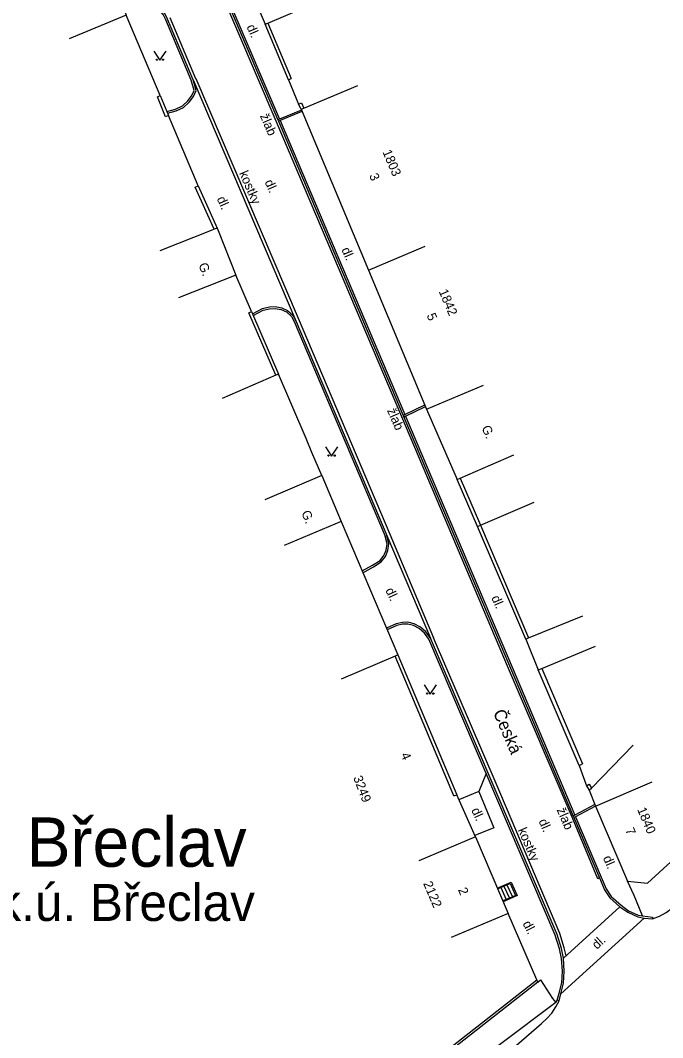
# Model space of a CAD drawing. Extents: x -584400 to -581602, y -1210894 to -1208793.
# Drawn here: x -582418.7 to -582366.6, y -1209415.4 to -1209333 of the extents above; entities that cross this region are included whole.
import ezdxf

# ---------------------------------------------------------------- set-up
doc = ezdxf.new("R2010")
doc.units = 0
for name, color, linetype in [('BUDOVY_MĚŘ', 7, 'Continuous'), ('NÁZEV_K_Ú', 7, 'Continuous'), ('NÁZVY_SÍDEL_JEDNOTKY', 7, 'Continuous'), ('NÁZVY_ULIC_TOK_SMĚR', 7, 'Continuous'), ('POMOC_POPIS', 7, 'Continuous'), ('ROZHRANÍ_PLOCH', 7, 'Continuous'), ('ZN_DOPLŇKOVÉ', 7, 'Continuous'), ('ZN_KULTUR', 7, 'Continuous'), ('Č_POPIS_EVID', 7, 'Continuous')]:
    doc.layers.add(name, color=color, linetype=linetype)

msp = doc.modelspace()

# ---------------------------------------------------------------- linework, layer by layer
at = {"layer": 'BUDOVY_MĚŘ'}
for points in [[(-582412.79, -1209326.1), (-582410.12, -1209332.55), (-582414.74, -1209334.46)], [(-582400.66, -1209329.05), (-582398.85, -1209333.29), (-582398.62, -1209333.19), (-582394.25, -1209331.33)], [(-582395.93, -1209340.18), (-582395.7, -1209340.08), (-582391.32, -1209338.25)], [(-582395.93, -1209340.18), (-582390.48, -1209353.21)], [(-582402.74, -1209349.8), (-582402.97, -1209349.89), (-582403.23, -1209350), (-582407.39, -1209351.64)], [(-582402.74, -1209349.8), (-582402.66, -1209350), (-582401.23, -1209353.62), (-582405.88, -1209355.45)], [(-582390.48, -1209353.21), (-582385.87, -1209351.28)], [(-582390.48, -1209353.21), (-582385.76, -1209364.46)], [(-582385.76, -1209364.46), (-582381.15, -1209362.52)], [(-582385.76, -1209364.46), (-582383.27, -1209370.17), (-582383.04, -1209370.07), (-582378.69, -1209368.17)], [(-582394.26, -1209369.85), (-582398.86, -1209371.81)], [(-582394.26, -1209369.85), (-582392.69, -1209373.56)], [(-582392.69, -1209373.56), (-582397.29, -1209375.51)], [(-582392.69, -1209373.56), (-582388.09, -1209384.37), (-582388.32, -1209384.47), (-582392.69, -1209386.33)], [(-582377.72, -1209383.09), (-582377.49, -1209383), (-582373.1, -1209381.2)], [(-582377.72, -1209383.09), (-582376.71, -1209385.58), (-582376.43, -1209385.47), (-582372.08, -1209383.68)], [(-582372.58, -1209395.34), (-582372.4, -1209395.16), (-582369.03, -1209391.69)], [(-582372.08, -1209396.62), (-582367.48, -1209394.66)], [(-582372.58, -1209395.34), (-582372.08, -1209396.62)], [(-582372.08, -1209396.62), (-582369.49, -1209402.7), (-582367.87, -1209402.86), (-582359.98, -1209395.65)], [(-582381.8, -1209399.11), (-582386.4, -1209401.07)], [(-582381.8, -1209399.11), (-582379.16, -1209405.32), (-582383.76, -1209407.28)]]:
    msp.add_lwpolyline(points, dxfattribs=at)
at = {"layer": 'ROZHRANÍ_PLOCH'}
for points in [[(-582412.32, -1209300.79), (-582412.75, -1209301.09), (-582413.18, -1209301.53), (-582413.6, -1209302.12), (-582413.87, -1209302.81), (-582413.89, -1209303.1), (-582413.39, -1209304.35), (-582412.69, -1209305.94), (-582405.63, -1209322.78), (-582397.82, -1209341.03), (-582397.77, -1209341.14), (-582387.66, -1209364.98), (-582387.6, -1209365.12), (-582378.97, -1209385.44), (-582373.87, -1209397.44), (-582373.82, -1209397.56), (-582371.76, -1209402.43), (-582371.34, -1209403.4), (-582370.91, -1209404.06), (-582370.09, -1209404.78), (-582369.46, -1209405.23), (-582368.65, -1209405.6), (-582368.13, -1209405.69), (-582367.46, -1209405.77)], [(-582412.32, -1209300.79), (-582412.23, -1209300.91), (-582412.65, -1209301.21), (-582413.06, -1209301.63), (-582413.47, -1209302.19), (-582413.72, -1209302.84), (-582413.74, -1209303.08), (-582413.36, -1209304.02), (-582413.25, -1209304.29), (-582412.56, -1209305.85), (-582405.49, -1209322.72), (-582397.68, -1209340.97)], [(-582371.76, -1209402.43), (-582371.89, -1209402.52), (-582373.96, -1209397.52), (-582379.12, -1209385.48), (-582387.76, -1209365.1), (-582397.95, -1209341.15), (-582405.75, -1209322.85), (-582412.89, -1209306.03), (-582412.69, -1209305.94)], [(-582406.77, -1209340.49), (-582406.05, -1209340.3), (-582405.46, -1209340.03), (-582404.99, -1209339.59), (-582404.65, -1209339.15), (-582404.43, -1209338.66), (-582404.69, -1209337.78), (-582406.76, -1209332.88), (-582406.98, -1209332.42), (-582407.3, -1209332.03), (-582407.74, -1209331.73), (-582408.32, -1209331.58), (-582408.89, -1209331.59), (-582409.48, -1209331.74), (-582410.26, -1209332.21)], [(-582406.82, -1209340.35), (-582406.1, -1209340.16), (-582405.55, -1209339.9), (-582405.1, -1209339.49), (-582404.78, -1209339.07), (-582404.59, -1209338.65), (-582404.83, -1209337.83), (-582406.9, -1209332.94), (-582407.11, -1209332.5), (-582407.4, -1209332.14), (-582407.8, -1209331.87), (-582408.34, -1209331.73), (-582408.87, -1209331.74), (-582409.42, -1209331.88), (-582410.2, -1209332.35)], [(-582404.45, -1209337.7), (-582406.53, -1209332.78)], [(-582404.69, -1209337.78), (-582396.35, -1209357.31)], [(-582404.46, -1209337.68), (-582396.17, -1209357.11), (-582388.75, -1209374.6), (-582385.2, -1209382.99)], [(-582395.9, -1209340.25), (-582397.68, -1209340.97), (-582397.82, -1209341.03)], [(-582395.86, -1209340.36), (-582397.64, -1209341.08), (-582397.77, -1209341.14)], [(-582397.64, -1209341.08), (-582387.53, -1209364.91)], [(-582399.87, -1209356.75), (-582399.06, -1209356.31), (-582398.5, -1209356.19), (-582398.02, -1209356.16), (-582397.5, -1209356.25), (-582397.03, -1209356.47), (-582396.59, -1209356.87), (-582396.35, -1209357.31), (-582388.98, -1209374.7)], [(-582399.81, -1209356.89), (-582399.01, -1209356.45), (-582398.48, -1209356.34), (-582398.03, -1209356.31), (-582397.55, -1209356.39), (-582397.11, -1209356.6), (-582396.71, -1209356.96), (-582396.49, -1209357.38), (-582389.12, -1209374.76)], [(-582387.66, -1209364.98), (-582387.53, -1209364.91), (-582385.91, -1209364.13)], [(-582387.6, -1209365.12), (-582387.47, -1209365.05), (-582385.84, -1209364.26)], [(-582387.47, -1209365.05), (-582378.83, -1209385.38), (-582373.74, -1209397.36)], [(-582390.98, -1209377.58), (-582390.15, -1209377.12), (-582389.53, -1209376.73), (-582389.22, -1209376.33), (-582389.04, -1209375.89), (-582388.96, -1209375.38), (-582389.12, -1209374.76)], [(-582390.92, -1209377.72), (-582390.07, -1209377.25), (-582389.43, -1209376.84), (-582389.09, -1209376.41), (-582388.89, -1209375.93), (-582388.81, -1209375.37), (-582388.98, -1209374.7)], [(-582388.98, -1209374.7), (-582385.45, -1209383.03)], [(-582375.03, -1209412.4), (-582374.87, -1209411.82), (-582374.66, -1209410.97), (-582374.6, -1209410), (-582374.67, -1209408.95), (-582374.84, -1209408.16), (-582375.19, -1209407.03), (-582380.36, -1209394.9), (-582385.45, -1209383.03), (-582385.81, -1209382.52), (-582386.26, -1209382.12), (-582386.77, -1209381.86), (-582387.27, -1209381.73), (-582387.72, -1209381.75), (-582388.23, -1209381.86), (-582389.01, -1209382.21)], [(-582375.03, -1209412.4), (-582375.17, -1209412.35), (-582375.02, -1209411.78), (-582374.81, -1209410.95), (-582374.75, -1209410), (-582374.82, -1209408.97), (-582374.99, -1209408.2), (-582375.33, -1209407.09), (-582380.92, -1209393.99), (-582385.58, -1209383.1), (-582385.92, -1209382.62), (-582386.35, -1209382.25), (-582386.82, -1209382), (-582387.29, -1209381.88), (-582387.7, -1209381.9), (-582388.18, -1209382), (-582388.95, -1209382.34)], [(-582374.46, -1209408.75), (-582374.6, -1209408.1), (-582374.95, -1209406.95), (-582380.13, -1209394.8), (-582385.2, -1209382.99)], [(-582380.92, -1209393.99), (-582381.54, -1209395.44), (-582380.32, -1209398.38), (-582381.85, -1209399)], [(-582381.54, -1209395.44), (-582383.09, -1209396.09)], [(-582372.13, -1209396.5), (-582373.74, -1209397.36), (-582373.87, -1209397.44)], [(-582372.08, -1209396.62), (-582373.69, -1209397.49), (-582373.82, -1209397.56)], [(-582373.69, -1209397.49), (-582371.62, -1209402.37), (-582371.21, -1209403.33), (-582370.8, -1209403.96), (-582370, -1209404.66), (-582369.39, -1209405.1), (-582368.61, -1209405.46), (-582368.26, -1209405.51), (-582367.44, -1209405.62), (-582367.46, -1209405.77)], [(-582380.03, -1209403.27), (-582378.9, -1209402.79), (-582378.42, -1209403.86), (-582379.56, -1209404.37)], [(-582379.74, -1209403.21), (-582379.5, -1209403.11)], [(-582379.5, -1209403.11), (-582379.25, -1209403)], [(-582379.5, -1209403.11), (-582379.05, -1209404.08)], [(-582379.25, -1209403), (-582379, -1209402.9), (-582378.55, -1209403.87), (-582378.8, -1209403.97)], [(-582379.25, -1209403), (-582378.8, -1209403.97)], [(-582368.26, -1209405.51), (-582368.94, -1209403.88), (-582369.49, -1209402.7)], [(-582380.01, -1209403.32), (-582379.74, -1209403.21)], [(-582379.74, -1209403.21), (-582379.3, -1209404.19)], [(-582378.8, -1209403.97), (-582379.05, -1209404.08)], [(-582379.3, -1209404.19), (-582379.59, -1209404.31)], [(-582379.05, -1209404.08), (-582379.3, -1209404.19)], [(-582374.67, -1209408.95), (-582370.09, -1209404.78)], [(-582367.46, -1209405.77), (-582366.88, -1209405.54), (-582366.34, -1209405.24), (-582365.84, -1209404.86), (-582365.5, -1209404.55)], [(-582368.13, -1209405.69), (-582374.87, -1209411.82)], [(-582376.75, -1209410.9), (-582376.53, -1209410.71), (-582375.55, -1209412.2), (-582375.3, -1209412.54), (-582375.17, -1209412.35)], [(-582375.3, -1209412.54), (-582388.66, -1209422.59)], [(-582376.46, -1209414.23), (-582376.01, -1209413.84), (-582375.61, -1209413.39), (-582375.28, -1209412.89), (-582375.03, -1209412.4)], [(-582409.61, -1209442.93), (-582405.91, -1209439.76), (-582376.46, -1209414.23)]]:
    msp.add_lwpolyline(points, dxfattribs=at)
at = {"layer": 'ZN_DOPLŇKOVÉ'}
for points in [[(-582407.34, -1209339.07), (-582410.12, -1209332.55)], [(-582396.96, -1209337.78), (-582398.85, -1209333.29)], [(-582398.62, -1209333.19), (-582396.73, -1209337.68)], [(-582396.96, -1209337.78), (-582396.73, -1209337.68)], [(-582396.96, -1209337.78), (-582396.13, -1209339.76)], [(-582407.57, -1209339.17), (-582407.34, -1209339.07)], [(-582406.92, -1209340.78), (-582407.57, -1209339.17)], [(-582407.34, -1209339.07), (-582406.69, -1209340.69), (-582406.92, -1209340.78)], [(-582395.93, -1209340.18), (-582396.13, -1209339.76), (-582395.9, -1209339.66), (-582395.7, -1209340.08)], [(-582404.28, -1209346.38), (-582406.69, -1209340.69)], [(-582404.51, -1209346.48), (-582404.28, -1209346.38), (-582402.74, -1209349.8)], [(-582402.97, -1209349.89), (-582404.51, -1209346.48)], [(-582399.95, -1209356.57), (-582401.23, -1209353.62)], [(-582400.18, -1209356.67), (-582399.95, -1209356.57), (-582397.75, -1209361.63)], [(-582397.98, -1209361.73), (-582400.18, -1209356.67)], [(-582397.98, -1209361.73), (-582402.34, -1209363.62)], [(-582395.53, -1209366.86), (-582397.75, -1209361.63), (-582397.98, -1209361.73)], [(-582395.06, -1209367.97), (-582395.53, -1209366.86)], [(-582394.26, -1209369.85), (-582395.06, -1209367.97)], [(-582381.63, -1209373.98), (-582383.27, -1209370.17)], [(-582383.04, -1209370.07), (-582381.4, -1209373.88)], [(-582381.4, -1209373.88), (-582377.04, -1209372)], [(-582381.63, -1209373.98), (-582381.4, -1209373.88)], [(-582377.72, -1209383.09), (-582381.63, -1209373.98)], [(-582381.4, -1209373.88), (-582377.49, -1209383)], [(-582383.54, -1209395.8), (-582388.32, -1209384.47)], [(-582388.09, -1209384.37), (-582383.31, -1209395.7)], [(-582373.39, -1209393.33), (-582376.71, -1209385.58)], [(-582376.43, -1209385.47), (-582373.12, -1209393.21)], [(-582373.39, -1209393.33), (-582373.12, -1209393.21)], [(-582373.39, -1209393.33), (-582372.8, -1209394.98)], [(-582372.8, -1209394.98), (-582372.58, -1209394.85)], [(-582372.58, -1209394.85), (-582372.4, -1209395.16)], [(-582383.54, -1209395.8), (-582383.31, -1209395.7)], [(-582381.8, -1209399.11), (-582383.31, -1209395.7)], [(-582372.8, -1209394.98), (-582372.58, -1209395.34)], [(-582376.83, -1209410.71), (-582379.16, -1209405.32)], [(-582402.24, -1209430.59), (-582376.83, -1209410.71)], [(-582376.75, -1209410.9), (-582402.12, -1209430.75)], [(-582376.75, -1209410.9), (-582376.83, -1209410.71)]]:
    msp.add_lwpolyline(points, dxfattribs=at)
at = {"layer": 'ZN_KULTUR'}
for points in [[(-582407.87, -1209335.46), (-582407.37, -1209336.21), (-582406.87, -1209335.46)], [(-582393.96, -1209367.53), (-582393.46, -1209368.28), (-582392.96, -1209367.53)], [(-582385.96, -1209386.81), (-582385.46, -1209387.56), (-582384.96, -1209386.81)]]:
    msp.add_lwpolyline(points, dxfattribs=at)
for centre in [(-582407.62, -1209336.16), (-582407.12, -1209336.16), (-582393.71, -1209368.23), (-582393.21, -1209368.23), (-582385.71, -1209387.51), (-582385.21, -1209387.51)]:
    msp.add_circle(centre, 0.05, dxfattribs=at)

# ---------------------------------------------------------------- texts
at = {"layer": 'NÁZEV_K_Ú'}
msp.add_text('k.ú. Břeclav', height=3, dxfattribs=at).set_placement((-582420.63, -1209405.93))
at = {"layer": 'NÁZVY_SÍDEL_JEDNOTKY'}
msp.add_text('Břeclav', height=4, dxfattribs=at).set_placement((-582418.18, -1209401.54))
at = {"layer": 'NÁZVY_ULIC_TOK_SMĚR'}
msp.add_text('Česká', height=1, rotation=293.28289, dxfattribs=at).set_placement((-582380.39, -1209389.04))
at = {"layer": 'POMOC_POPIS'}
for s, rotation, p in [('dl.', 293.50582, (-582400.37, -1209333.49)), ('žlab', 293.50582, (-582399.28, -1209340.71)), ('kostky', 293.50582, (-582400.97, -1209345.35)), ('dl.', 293.50582, (-582398.9, -1209346.06)), ('dl.', 293.50582, (-582402.78, -1209347.42)), ('dl.', 293.50582, (-582392.68, -1209351.54)), ('G.', 292.50744, (-582404.27, -1209352.79)), ('žlab', 293.50582, (-582388.98, -1209364.57)), ('G.', 293.04179, (-582381.32, -1209365.97)), ('G.', 292.50744, (-582395.93, -1209372.85)), ('dl.', 294.56385, (-582389.12, -1209379.13)), ('dl.', 293.50582, (-582380.53, -1209379.74)), ('dl.', 294.56385, (-582382.16, -1209396.95)), ('žlab', 293.50582, (-582375.23, -1209396.93)), ('dl.', 293.50582, (-582376.7, -1209397.84)), ('kostky', 293.50582, (-582378.38, -1209398.56)), ('dl.', 293.50582, (-582371.49, -1209400.82)), ('dl.', 297.25996, (-582378, -1209406.14)), ('dl.', 42.03923, (-582371.96, -1209408.27))]:
    msp.add_text(s, height=0.75, rotation=rotation, dxfattribs=at).set_placement(p)
at = {"layer": 'Č_POPIS_EVID'}
for s, rotation, p in [('1803', 293.02007, (-582389.35, -1209343.63)), ('3', 292.70936, (-582390.43, -1209345.54)), ('1842', 293.02007, (-582384.79, -1209354.93)), ('5', 292.70936, (-582385.77, -1209356.87)), ('4', 293.05244, (-582387.87, -1209392.46)), ('3249', 291.0876, (-582391.72, -1209394.32)), ('1840', 293.02007, (-582368.71, -1209396.9)), ('7', 293.14503, (-582369.68, -1209398.56)), ('2122', 293.02007, (-582386.05, -1209402.89)), ('2', 293.05244, (-582383.23, -1209403.4))]:
    msp.add_text(s, height=0.75, rotation=rotation, dxfattribs=at).set_placement(p)

doc.saveas('drawing.dxf')
